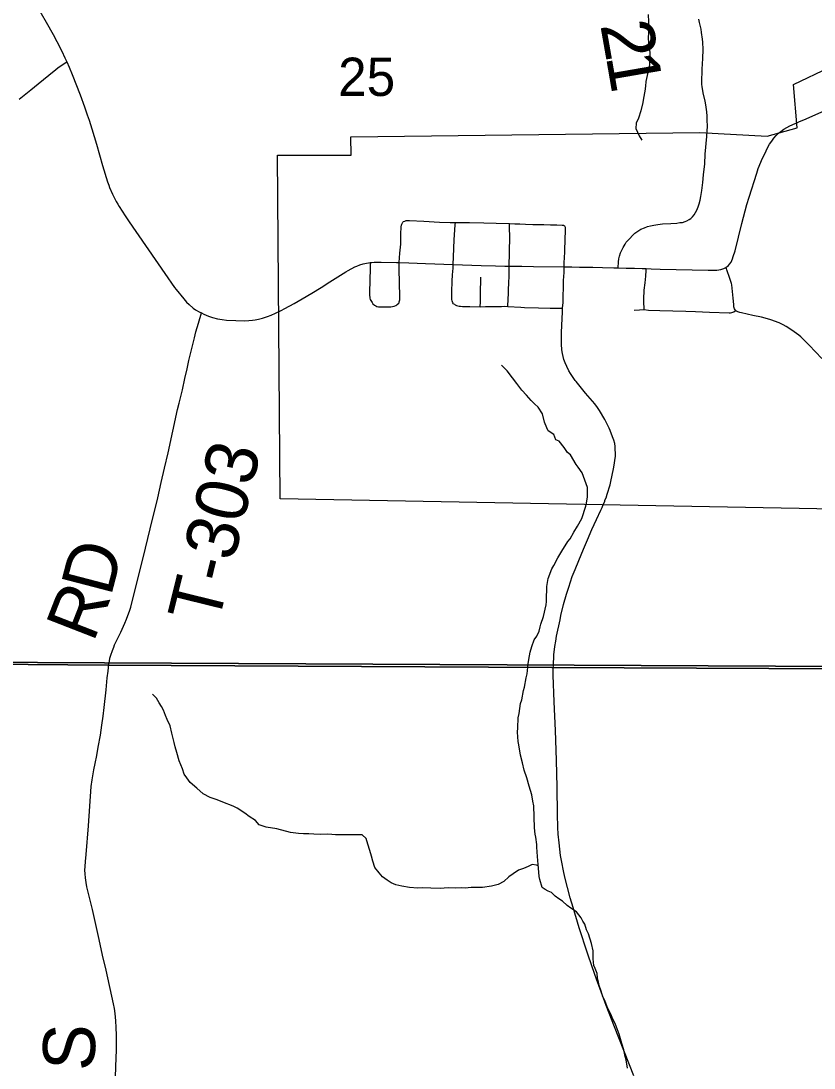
# Model space of a CAD drawing. Extents: x 0 to 34, y 0 to 22.
# Drawn here: x 19.306 to 20.172, y 14.215 to 15.359 of the extents above; entities that cross this region are included whole.
import ezdxf

# ---------------------------------------------------------------- set-up
doc = ezdxf.new("R2010")
doc.units = 0
for name, color, linetype in [('GM_X_City_Street', 7, 'Continuous'), ('GM_X_Corporation', 7, 'Continuous'), ('GM_X_County_Road', 7, 'Continuous'), ('GM_X_County_Road_Text', 7, 'Continuous'), ('GM_X_Minor_River', 7, 'Continuous'), ('GM_X_Section_Text', 7, 'Continuous'), ('GM_X_Township_Road', 7, 'Continuous'), ('GM_X_Township_Road_Text', 7, 'Continuous')]:
    doc.layers.add(name, color=color, linetype=linetype)

msp = doc.modelspace()

# ---------------------------------------------------------------- linework, layer by layer
at = {"layer": 'GM_X_City_Street'}
for points in [[(19.7187, 15.0951), (19.7196, 15.1055), (19.7206, 15.1153), (19.7207, 15.126), (19.7208, 15.1341), (19.7212, 15.1358), (19.7216, 15.137), (19.7219, 15.1376), (19.7223, 15.1384), (19.7228, 15.1392), (19.7235, 15.1398), (19.7249, 15.1405), (19.7256, 15.1408), (19.7263, 15.1409), (19.7278, 15.1411), (19.7301, 15.1412), (19.7458, 15.1402), (19.7629, 15.1393), (19.7744, 15.139), (19.7801, 15.1389), (19.7957, 15.1387), (19.8111, 15.1384), (19.8246, 15.1381), (19.8394, 15.1377), (19.8449, 15.1375), (19.8506, 15.1373), (19.8566, 15.1371), (19.8646, 15.1368), (19.8701, 15.1367), (19.8768, 15.1365), (19.8842, 15.1363), (19.8909, 15.1362), (19.8967, 15.1361), (19.8982, 15.1358), (19.8991, 15.1353)], [(19.7782, 15.0501), (19.7774, 15.0511), (19.777, 15.0521), (19.7766, 15.0533), (19.7764, 15.0547), (19.7763, 15.0566), (19.7762, 15.0587), (19.7763, 15.0632), (19.7768, 15.0747), (19.7771, 15.0816), (19.7776, 15.089), (19.7779, 15.0929), (19.7782, 15.1012), (19.7789, 15.12), (19.7799, 15.1362), (19.7801, 15.1389)], [(19.8375, 15.0472), (19.8377, 15.0553), (19.838, 15.0608), (19.8381, 15.0653), (19.8384, 15.0731), (19.8387, 15.0801), (19.8387, 15.0912), (19.8389, 15.0938), (19.8393, 15.1036), (19.8394, 15.109), (19.8396, 15.1211), (19.8394, 15.1351), (19.8394, 15.1377)], [(19.8991, 15.0905), (19.8991, 15.094), (19.8993, 15.1013), (19.8995, 15.1059), (19.8997, 15.1111), (19.8999, 15.1172), (19.9002, 15.1232), (19.9003, 15.1273), (19.9004, 15.1302), (19.9005, 15.133), (19.9004, 15.1335), (19.9002, 15.1341), (19.8998, 15.1347), (19.8991, 15.1353)], [(19.687, 15.095), (19.6869, 15.0885), (19.6862, 15.0628), (19.6863, 15.0601), (19.6868, 15.0562), (19.6871, 15.0549), (19.6884, 15.0524), (19.6891, 15.0513), (19.6901, 15.0501), (19.6918, 15.0486), (19.6931, 15.0478), (19.6944, 15.0472), (19.696, 15.0468), (19.6973, 15.0467), (19.7009, 15.0466), (19.7098, 15.0469), (19.7131, 15.0474), (19.7151, 15.0483), (19.7161, 15.0489), (19.717, 15.0495), (19.7182, 15.0507), (19.7187, 15.0516), (19.7189, 15.0523), (19.7193, 15.0545), (19.7196, 15.058), (19.7189, 15.088), (19.7187, 15.0943), (19.7187, 15.0951)], [(20.0866, 15.0426), (20.0858, 15.0435), (20.0851, 15.0445), (20.0846, 15.0455), (20.0844, 15.0466), (20.0841, 15.0493), (20.0834, 15.0561), (20.082, 15.0708), (20.0817, 15.0722), (20.0798, 15.0777), (20.0765, 15.0872), (20.0762, 15.0886), (20.0758, 15.0899)], [(19.8073, 15.0469), (19.8074, 15.0521), (19.8076, 15.062), (19.8077, 15.0679), (19.8078, 15.0717), (19.808, 15.079)], [(19.9865, 15.0437), (19.9863, 15.0467), (19.986, 15.05), (19.9859, 15.0552), (19.9865, 15.0649), (19.9873, 15.073), (19.9877, 15.0765), (19.988, 15.0803), (19.9885, 15.0865), (19.9886, 15.0885)], [(19.7782, 15.0501), (19.779, 15.0495), (19.78, 15.0489), (19.7813, 15.0483), (19.7827, 15.0479), (19.7843, 15.0476), (19.7858, 15.0473), (19.7879, 15.0472), (19.7917, 15.0471), (19.7961, 15.047), (19.8073, 15.0469), (19.8132, 15.047), (19.8212, 15.0471), (19.8305, 15.0472), (19.8341, 15.0473), (19.8375, 15.0472), (19.8515, 15.0463), (19.8556, 15.0461), (19.871, 15.0456), (19.8838, 15.0453), (19.8916, 15.0452), (19.8973, 15.0451)], [(19.9755, 15.0432), (19.9814, 15.0435), (19.9865, 15.0437), (19.9909, 15.0432), (20.0035, 15.0427), (20.0318, 15.042), (20.0424, 15.0416), (20.0576, 15.0409), (20.0791, 15.0401), (20.0806, 15.0402), (20.082, 15.0405), (20.0831, 15.041), (20.0841, 15.0414), (20.0858, 15.0422), (20.0866, 15.0426)]]:
    msp.add_lwpolyline(points, dxfattribs=at)
at = {"layer": 'GM_X_Corporation'}
for points in [[(18.6, 19.2331), (18.6, 14.6606), (18.9216, 14.6592), (19.4007, 14.6554), (19.8855, 14.6528), (20.2016, 14.6512), (20.203, 14.81), (20.1987, 15.2691), (20.2208, 16.9558), (20.2471, 18.8539), (20.254, 19.2058), (20.065, 19.208), (18.9898, 19.2261)], [(20.1931, 15.6647), (20.2028, 14.6536), (19.1768, 14.6588), (19.1743, 15.6658)], [(19.5857, 15.2123), (19.6664, 15.2126), (19.6658, 15.2323), (20.0471, 15.2373), (20.1207, 15.2333), (20.1536, 15.2424), (20.1496, 15.2895), (20.1892, 15.3086), (20.1947, 14.8735), (20.1946, 14.8257), (19.5887, 14.837)], [(18.6, 14.6606), (18.6, 13.6), (24.2109, 13.6), (24.2228, 14.2453), (24.2265, 14.4444), (24.2301, 14.5912), (22.9003, 14.6033), (22.3464, 14.612), (21.314, 14.623), (21.1282, 14.6279), (20.2571, 14.6508), (20.2016, 14.6512), (19.8855, 14.6528), (19.4007, 14.6554), (18.9216, 14.6592)], [(19.1768, 14.6588), (20.2028, 14.6536), (20.1822, 13.7001), (19.1654, 13.7176)]]:
    msp.add_lwpolyline(points, close=True, dxfattribs=at)
at = {"layer": 'GM_X_County_Road'}
msp.add_line((19.9418, 14.831), (19.9432, 14.8345), dxfattribs=at)
for points in [[(19.3224, 15.3765), (19.3333, 15.3577), (19.3407, 15.3443), (19.345, 15.3367), (19.3502, 15.3259), (19.3536, 15.3188), (19.3556, 15.3144), (19.3583, 15.3085), (19.3617, 15.3004), (19.3703, 15.2784), (19.3751, 15.2652), (19.3781, 15.2564), (19.3801, 15.2505), (19.3831, 15.2411), (19.388, 15.2246), (19.3948, 15.2012), (19.4002, 15.1832), (19.4015, 15.1795), (19.4025, 15.177), (19.4055, 15.1699), (19.4096, 15.1617), (19.4114, 15.1588), (19.4129, 15.1564), (19.4195, 15.1461), (19.4239, 15.1395), (19.4627, 15.0831), (19.4733, 15.0678), (19.4751, 15.0655), (19.4834, 15.0553), (19.4864, 15.052), (19.4895, 15.0491), (19.4937, 15.0454), (19.4964, 15.0436), (19.5002, 15.0412), (19.5027, 15.04), (19.5054, 15.0387), (19.5106, 15.0365), (19.5147, 15.0352), (19.5203, 15.0337), (19.5256, 15.0329), (19.53, 15.0323), (19.5405, 15.0317), (19.5494, 15.0314), (19.5544, 15.0317), (19.5586, 15.0321), (19.5616, 15.0325), (19.5651, 15.0333), (19.5696, 15.0345), (19.5749, 15.0362), (19.5789, 15.0377)], [(20.0553, 15.252), (20.0551, 15.255), (20.0547, 15.2596), (20.0536, 15.2676), (20.0528, 15.2714), (20.0509, 15.2806), (20.0497, 15.2875), (20.0494, 15.2898), (20.0492, 15.2922), (20.0493, 15.2973), (20.0496, 15.3011), (20.0498, 15.3063), (20.0505, 15.3181), (20.0507, 15.328), (20.0504, 15.3359), (20.0501, 15.3392), (20.0491, 15.3466), (20.0486, 15.35), (20.0468, 15.3575), (20.0459, 15.3609)], [(20.1608, 15.2511), (20.1893, 15.2638), (20.1925, 15.2653)], [(19.9579, 15.0893), (19.9583, 15.0958), (19.9587, 15.0991), (19.9593, 15.1021), (19.9606, 15.1059), (19.9619, 15.1087), (19.9634, 15.1116), (19.9655, 15.1152), (19.9668, 15.1172), (19.968, 15.1189), (19.9705, 15.1215), (19.9735, 15.1246), (19.9763, 15.1271), (19.9795, 15.1295), (19.9828, 15.1314), (19.9866, 15.1331), (19.9899, 15.1344), (19.9933, 15.1353), (19.997, 15.1361), (20.0011, 15.1368), (20.0063, 15.1374), (20.0156, 15.1378), (20.022, 15.1383), (20.0253, 15.1387), (20.0283, 15.139), (20.031, 15.1398), (20.033, 15.1407), (20.0354, 15.142), (20.0372, 15.1433), (20.0392, 15.1452), (20.0409, 15.1473), (20.0425, 15.1498), (20.0439, 15.1525), (20.0452, 15.1559), (20.0463, 15.1592), (20.0474, 15.1633), (20.0482, 15.1672), (20.0492, 15.1739), (20.0503, 15.1825), (20.0512, 15.1909), (20.0524, 15.2031), (20.0531, 15.2137), (20.0548, 15.2329), (20.0552, 15.2387), (20.0554, 15.2441), (20.0553, 15.2508), (20.0553, 15.252)], [(20.1313, 15.2346), (20.1331, 15.2363), (20.1355, 15.2384), (20.1388, 15.2407), (20.142, 15.2427), (20.1453, 15.2444), (20.1579, 15.2499), (20.1608, 15.2511)], [(19.9579, 15.0893), (19.9666, 15.0891), (19.9757, 15.0888), (19.984, 15.0886), (19.9886, 15.0885), (19.994, 15.0883), (20.0039, 15.088), (20.0561, 15.0867), (20.0657, 15.0869), (20.068, 15.0872), (20.0701, 15.0876), (20.0722, 15.0883), (20.0733, 15.0886), (20.0748, 15.0894), (20.0758, 15.0899), (20.0769, 15.0907), (20.0783, 15.0919), (20.0797, 15.0935), (20.0812, 15.0956), (20.0828, 15.099), (20.0837, 15.1017), (20.0856, 15.108), (20.0929, 15.1377), (20.0986, 15.1585), (20.101, 15.1667), (20.1092, 15.1926), (20.111, 15.1977), (20.1156, 15.2091), (20.1173, 15.2124), (20.1218, 15.2218), (20.1233, 15.2245), (20.1256, 15.2278), (20.128, 15.231), (20.1306, 15.2339), (20.1313, 15.2346)], [(19.594, 15.045), (19.6041, 15.0504), (19.6128, 15.0553), (19.6233, 15.0616), (19.6334, 15.068), (19.6429, 15.0741), (19.6605, 15.0849), (19.6632, 15.0863), (19.6705, 15.0904), (19.6726, 15.0913), (19.6757, 15.0926), (19.6795, 15.0937), (19.683, 15.0945), (19.6853, 15.0949), (19.687, 15.095), (19.689, 15.0952), (19.6916, 15.0954), (19.6941, 15.0955), (19.6992, 15.0956), (19.7158, 15.0952), (19.7187, 15.0951), (19.7293, 15.0947), (19.7475, 15.0941), (19.7779, 15.0929), (19.8083, 15.0919), (19.8239, 15.0915), (19.834, 15.0913), (19.8387, 15.0912), (19.8528, 15.091), (19.8653, 15.0909), (19.8991, 15.0905)], [(19.9432, 14.8345), (19.9435, 14.8354), (19.9447, 14.8382), (19.946, 14.8419), (19.9491, 14.8521), (19.95, 14.856), (19.9528, 14.8696), (19.9536, 14.8737), (19.9544, 14.8788), (19.955, 14.8835), (19.9547, 14.8943), (19.9542, 14.8973), (19.9531, 14.9011), (19.9519, 14.9047), (19.9493, 14.9117), (19.9481, 14.9143), (19.9432, 14.9235), (19.9374, 14.9333), (19.9352, 14.9366), (19.9324, 14.9406), (19.9275, 14.9466), (19.9224, 14.9524), (19.9121, 14.965), (19.9111, 14.9663), (19.9058, 14.9738), (19.9041, 14.9767), (19.9018, 14.9815), (19.8999, 14.9856), (19.8987, 14.9891), (19.8977, 14.9924), (19.8971, 14.9958), (19.8964, 14.9999), (19.896, 15.0059), (19.8959, 15.0116), (19.8959, 15.0185), (19.8966, 15.034), (19.8971, 15.0408), (19.8973, 15.0451), (19.8977, 15.0515), (19.8978, 15.0584), (19.8981, 15.068), (19.8984, 15.0755), (19.8989, 15.0844), (19.8991, 15.0905)], [(19.8991, 15.0905), (19.9074, 15.0903), (19.9158, 15.0901), (19.9304, 15.0899), (19.9408, 15.0897), (19.9533, 15.0894), (19.9579, 15.0893)], [(19.5789, 15.0377), (19.5838, 15.0398), (19.5898, 15.0427), (19.594, 15.045)], [(19.8871, 14.6488), (19.8871, 14.65), (19.8876, 14.6638), (19.8877, 14.6665), (19.8887, 14.6757), (19.8897, 14.6816), (19.8906, 14.6869), (19.8944, 14.7048), (19.8954, 14.7094), (19.8983, 14.7214), (19.9014, 14.7329), (19.9039, 14.7405), (19.9078, 14.7522), (19.9109, 14.7598), (19.9149, 14.7695), (19.9201, 14.782), (19.9244, 14.7921), (19.9293, 14.8034), (19.9344, 14.8144), (19.9391, 14.8247), (19.9403, 14.8275)], [(19.9403, 14.8275), (19.9407, 14.8284), (19.9418, 14.831)], [(19.975, 14.2067), (19.9539, 14.2601), (19.9449, 14.2833), (19.9394, 14.2983), (19.9344, 14.3121), (19.9296, 14.3258), (19.9246, 14.3406), (19.9154, 14.3683), (19.9086, 14.3906), (19.9055, 14.4011), (19.8997, 14.4237), (19.8982, 14.4306), (19.8963, 14.44), (19.8951, 14.4473), (19.8935, 14.4612), (19.8925, 14.4707), (19.8921, 14.4779), (19.8917, 14.4925), (19.8912, 14.522), (19.8905, 14.5513), (19.8894, 14.5839), (19.8881, 14.6151), (19.8871, 14.6442), (19.8871, 14.6488)]]:
    msp.add_lwpolyline(points, dxfattribs=at)
at = {"layer": 'GM_X_Minor_River'}
for points in [[(19.9907, 15.366), (19.9912, 15.3581), (19.9909, 15.3523), (19.991, 15.3466), (19.9907, 15.3401), (19.9911, 15.3352), (19.9916, 15.3299), (19.9924, 15.3249), (19.9925, 15.3192), (19.9922, 15.3112), (19.9897, 15.2994), (19.9883, 15.2929), (19.9876, 15.2879), (19.9869, 15.2822), (19.9855, 15.2746), (19.9848, 15.27), (19.9827, 15.2608), (19.9802, 15.2528), (19.9776, 15.2474), (19.9773, 15.2417), (19.9789, 15.2375), (19.9808, 15.2334), (19.9839, 15.2288)], [(19.88, 14.7353), (19.8802, 14.741), (19.8815, 14.7498), (19.8855, 14.7605), (19.8876, 14.764), (19.892, 14.7725), (19.8964, 14.7798), (19.9029, 14.7902), (19.9055, 14.7933), (19.9095, 14.8007), (19.9135, 14.8072), (19.9183, 14.8153), (19.9225, 14.8288), (19.9235, 14.8322), (19.9245, 14.8391), (19.9243, 14.8494), (19.9186, 14.8652), (19.9143, 14.8716), (19.9119, 14.8746), (19.906, 14.8851), (19.9025, 14.8877), (19.899, 14.8929), (19.8935, 14.9), (19.8897, 14.9015), (19.8877, 14.9071), (19.8815, 14.9112), (19.8799, 14.9146), (19.8775, 14.9206), (19.8754, 14.9297), (19.8707, 14.9372), (19.8664, 14.9409), (19.863, 14.9443), (19.8579, 14.9502), (19.8528, 14.9558), (19.8474, 14.9629), (19.8427, 14.9693), (19.8368, 14.9768), (19.8306, 14.9831)], [(19.968, 14.215), (19.9667, 14.2241), (19.9655, 14.2275), (19.9641, 14.2351), (19.9621, 14.2419), (19.9592, 14.2521), (19.9548, 14.2638), (19.9524, 14.2676), (19.9496, 14.2747), (19.946, 14.2819), (19.9432, 14.2887), (19.9412, 14.2928), (19.9395, 14.2989), (19.9371, 14.3053), (19.9362, 14.3106), (19.9354, 14.3136), (19.9349, 14.3185), (19.9329, 14.3238), (19.9313, 14.3272), (19.9307, 14.3344), (19.9305, 14.3432), (19.9288, 14.3511), (19.9255, 14.3617), (19.9232, 14.3662), (19.9215, 14.3723), (19.9192, 14.3757), (19.9176, 14.379), (19.9125, 14.3858), (19.9063, 14.3898), (19.9021, 14.3928), (19.8971, 14.3972), (19.8932, 14.3998), (19.889, 14.4027), (19.8851, 14.4068), (19.8813, 14.4083), (19.8782, 14.4101), (19.8751, 14.4123), (19.8723, 14.421), (19.8718, 14.4244), (19.8708, 14.4335), (19.8707, 14.4373), (19.8698, 14.4461), (19.8691, 14.4563), (19.8691, 14.4594), (19.8681, 14.4673), (19.8673, 14.4707), (19.8664, 14.4776), (19.8658, 14.5015), (19.8649, 14.5065), (19.8636, 14.5137), (19.8607, 14.5231), (19.8583, 14.5322), (19.8554, 14.5405), (19.8533, 14.5485), (19.8512, 14.5568), (19.8495, 14.5682), (19.8486, 14.572), (19.848, 14.5822), (19.8483, 14.5868), (19.8488, 14.5978), (19.8498, 14.6024), (19.8514, 14.6135), (19.8528, 14.6174), (19.8545, 14.6277), (19.8556, 14.6311), (19.8576, 14.6415), (19.8586, 14.6457), (19.8595, 14.6567), (19.8605, 14.6613), (19.8618, 14.6693), (19.8636, 14.6755), (19.8661, 14.6828), (19.869, 14.687), (19.8715, 14.6924), (19.8726, 14.697), (19.8736, 14.7001), (19.8765, 14.7085), (19.8792, 14.7211), (19.8795, 14.7246), (19.8797, 14.7322), (19.88, 14.7353)], [(19.8708, 14.4361), (19.8686, 14.4368), (19.8641, 14.4375), (19.8596, 14.4352), (19.8547, 14.4332), (19.849, 14.4312), (19.8434, 14.4273), (19.8385, 14.4238), (19.8329, 14.4188), (19.8269, 14.4157), (19.8197, 14.4137), (19.8099, 14.4124), (19.7974, 14.4122), (19.791, 14.4117), (19.7868, 14.412), (19.78, 14.4115), (19.7721, 14.4118), (19.7634, 14.4113), (19.7535, 14.4115), (19.7437, 14.4121), (19.7391, 14.4117), (19.73, 14.4123), (19.7217, 14.4137), (19.7152, 14.4151), (19.7099, 14.4173), (19.7057, 14.4203), (19.7007, 14.4241), (19.6969, 14.4282), (19.6922, 14.4342), (19.6899, 14.441), (19.6887, 14.4467), (19.6867, 14.4528), (19.6847, 14.4596), (19.6827, 14.4657), (19.6785, 14.4698), (19.6694, 14.4697), (19.6652, 14.47), (19.6493, 14.4697), (19.6452, 14.4701), (19.6402, 14.4704), (19.6323, 14.4703), (19.6255, 14.4705), (19.6202, 14.4708), (19.6141, 14.4711), (19.6088, 14.4714), (19.6001, 14.4724), (19.5853, 14.4764), (19.5735, 14.4781), (19.5659, 14.4807), (19.5617, 14.4856), (19.5548, 14.4897), (19.5502, 14.4934), (19.5418, 14.499), (19.5376, 14.5012), (19.5262, 14.5056), (19.5201, 14.5082), (19.5125, 14.5107), (19.5048, 14.5148), (19.4976, 14.5208), (19.4906, 14.5271), (19.4868, 14.532), (19.4841, 14.5362), (19.4821, 14.5419), (19.4786, 14.5506), (19.4758, 14.5597), (19.4742, 14.5661), (19.473, 14.5707), (19.4714, 14.5764), (19.4706, 14.5809), (19.4686, 14.5889), (19.4654, 14.5957), (19.4635, 14.6002), (19.4615, 14.6059), (19.4592, 14.6101), (19.4565, 14.6142), (19.4538, 14.6191), (19.4495, 14.6236)]]:
    msp.add_lwpolyline(points, dxfattribs=at)
at = {"layer": 'GM_X_Township_Road'}
for points in [[(19.3039, 15.2737), (19.3163, 15.2839), (19.3244, 15.2905), (19.336, 15.2999), (19.3436, 15.3059), (19.346, 15.3077), (19.3508, 15.3111), (19.3556, 15.3144)], [(19.4029, 14.6627), (19.4032, 14.6638), (19.4039, 14.6663), (19.4055, 14.6714), (19.407, 14.675), (19.408, 14.6775), (19.4146, 14.6912), (19.4192, 14.7011), (19.421, 14.7056), (19.4246, 14.7153), (19.4256, 14.7186), (19.4295, 14.7335), (19.4391, 14.7726), (19.4467, 14.804), (19.455, 14.8382), (19.4589, 14.8548), (19.4625, 14.8706), (19.4663, 14.8873), (19.4766, 14.9344), (19.4783, 14.9414), (19.482, 14.9561), (19.4847, 14.9683), (19.4871, 14.9791), (19.4891, 14.988), (19.4952, 15.0128), (19.4968, 15.0193), (19.4997, 15.0289), (19.5027, 15.04)], [(20.1804, 14.9901), (20.1664, 15.005), (20.164, 15.0074), (20.1573, 15.0138), (20.1551, 15.0158), (20.1502, 15.0194), (20.1453, 15.0228), (20.1415, 15.0252), (20.138, 15.027), (20.1336, 15.0293), (20.1245, 15.0326), (20.121, 15.0337), (20.1146, 15.0353), (20.1049, 15.0373), (20.0925, 15.0401), (20.0907, 15.0406), (20.0888, 15.0413), (20.0873, 15.0421), (20.0866, 15.0426)], [(19.4081, 14.1847), (19.4097, 14.2265), (19.4099, 14.2341), (19.4101, 14.2434), (19.41, 14.2509), (19.4098, 14.2593), (19.4093, 14.2667), (19.4085, 14.2745), (19.4077, 14.28), (19.4067, 14.2853), (19.3986, 14.3221), (19.3949, 14.3385), (19.3912, 14.3555), (19.3838, 14.3884), (19.3776, 14.413), (19.3768, 14.4176), (19.3761, 14.4227), (19.3757, 14.4274), (19.3755, 14.4311), (19.3758, 14.4354), (19.3761, 14.4406), (19.3768, 14.4484), (19.3794, 14.4798), (19.3825, 14.5225), (19.3834, 14.5298), (19.3853, 14.5408), (19.3867, 14.5479), (19.3884, 14.5565), (19.3901, 14.5657), (19.3924, 14.5788), (19.3941, 14.5897), (19.3954, 14.5996), (19.3965, 14.6091), (19.3986, 14.6282), (19.4, 14.6413), (19.4008, 14.6488), (19.4016, 14.6562)], [(19.4016, 14.6562), (19.4022, 14.6595), (19.4029, 14.6627)]]:
    msp.add_lwpolyline(points, dxfattribs=at)

# ---------------------------------------------------------------- texts
at = {"layer": 'GM_X_County_Road_Text'}
for s, rotation, p in [('2', 280.0056, (19.9383, 15.3548)), ('1', 279.7943, (19.9444, 15.3204))]:
    msp.add_text(s, height=0.0568, rotation=rotation, dxfattribs=at).set_placement(p)
at = {"layer": 'GM_X_Section_Text'}
msp.add_text('25', height=0.04186, rotation=0, dxfattribs=at).set_placement((19.6521, 15.2771))
at = {"layer": 'GM_X_Township_Road_Text'}
for s, height, rotation, p in [('T-303', 0.05682, 76.1673, (19.5207, 14.6978)), ('D', 0.0568, 75.3782, (19.4038, 14.7292)), ('R', 0.0568, 68.7103, (19.3847, 14.679)), ('S', 0.0568, 87.4904, (19.3855, 14.2113))]:
    msp.add_text(s, height=height, rotation=rotation, dxfattribs=at).set_placement(p)

doc.saveas('drawing.dxf')
